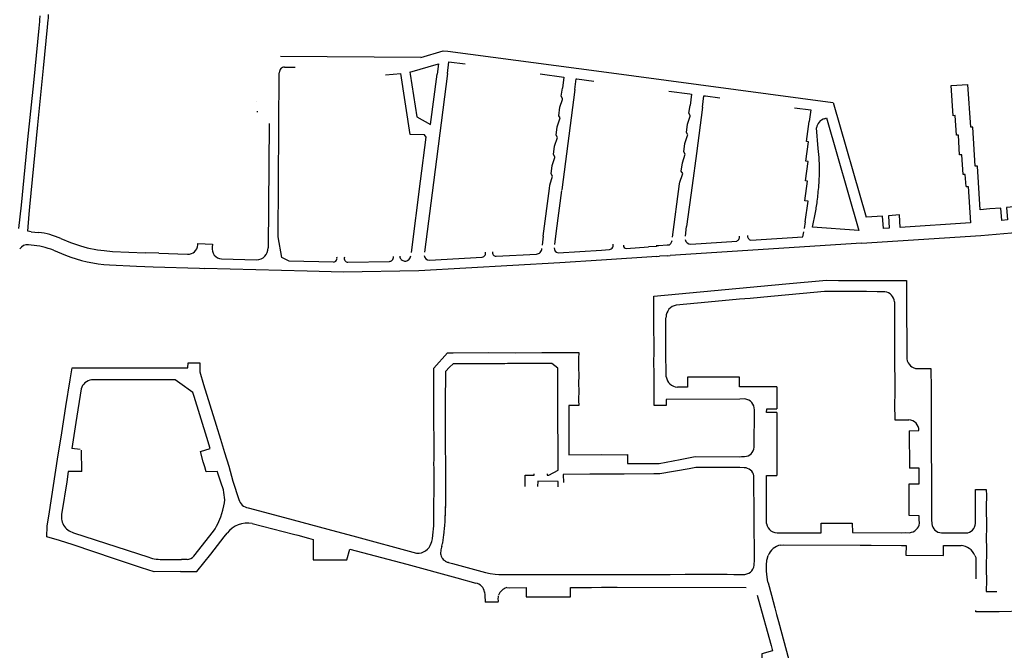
# Model space of a CAD drawing. Extents: x 148869 to 161638, y 453607 to 469810.
# Tile 1045 of 1056: x 159118.22 to 159122.89, y 459890.56 to 459893.55. Entities that reach past the tile are written whole.
import ezdxf

# ---------------------------------------------------------------- set-up
doc = ezdxf.new("R2010")
doc.units = 0
doc.layers.add('LKI_V01_KANTRIJWEG', color=252, linetype='CONTINUOUS')

msp = doc.modelspace()

# ---------------------------------------------------------------- linework, layer by layer
at = {"layer": 'LKI_V01_KANTRIJWEG'}
for p, q in [((159120.1264, 459893.3697), (159119.4599, 459893.3751)), ((159120.1264, 459893.3697), (159119.4599, 459893.3751)), ((159120.2523, 459893.294), (159120.2594, 459893.3493)), ((159120.2523, 459893.294), (159120.2594, 459893.3493)), ((159120.2594, 459893.3493), (159120.3368, 459893.3394)), ((159120.2594, 459893.3493), (159120.3368, 459893.3394)), ((159119.4793, 459893.3247), (159119.5295, 459893.3243)), ((159119.4793, 459893.3247), (159119.5295, 459893.3243)), ((159120.0745, 459893.2998), (159120.2093, 459893.3402)), ((159120.0745, 459893.2998), (159120.2093, 459893.3402)), ((159120.0745, 459893.2998), (159120.0753, 459893.2918)), ((159120.0745, 459893.2998), (159120.0753, 459893.2918)), ((159120.2093, 459893.3402), (159120.2028, 459893.2908)), ((159120.2093, 459893.3402), (159120.2028, 459893.2908)), ((159120.9831, 459893.303), (159122.0806, 459893.1564)), ((159120.9831, 459893.303), (159122.0806, 459893.1564)), ((159119.9584, 459893.2881), (159120.0307, 459893.2936)), ((159119.9584, 459893.2881), (159120.0307, 459893.2936)), ((159120.2523, 459893.294), (159120.1855, 459892.7773)), ((159120.2523, 459893.294), (159120.1855, 459892.7773)), ((159120.8658, 459893.269), (159120.9469, 459893.2584)), ((159120.8658, 459893.269), (159120.9469, 459893.2584)), ((159120.857, 459893.2189), (159120.7945, 459892.7431)), ((159120.857, 459893.2189), (159120.7945, 459892.7431)), ((159122.6415, 459893.2374), (159122.7212, 459893.2425)), ((159122.6415, 459893.2374), (159122.7212, 459893.2425)), ((159122.7344, 459893.0396), (159122.7212, 459893.2425)), ((159122.7344, 459893.0396), (159122.7212, 459893.2425)), ((159121.4755, 459893.1878), (159121.5442, 459893.1787)), ((159121.4755, 459893.1878), (159121.5442, 459893.1787)), ((159119.3486, 459893.1134), (159119.3535, 459893.1134)), ((159119.3486, 459893.1134), (159119.3535, 459893.1134)), ((159121.8991, 459893.1314), (159121.9751, 459893.1211)), ((159121.8991, 459893.1314), (159121.9751, 459893.1211)), ((159121.9751, 459893.1211), (159121.9674, 459893.0672)), ((159121.9751, 459893.1211), (159121.9674, 459893.0672)), ((159122.0812, 459893.1573), (159122.238, 459892.6126)), ((159122.0812, 459893.1573), (159122.238, 459892.6126)), ((159119.4073, 459893.057), (159119.4021, 459892.4667)), ((159119.4073, 459893.057), (159119.4021, 459892.4667)), ((159122.0112, 459892.9392), (159122.003, 459893.0367)), ((159122.0112, 459892.9392), (159122.003, 459893.0367)), ((159120.0814, 459892.4445), (159120.1253, 459892.7842)), ((159120.0814, 459892.4445), (159120.1253, 459892.7842)), ((159120.1855, 459892.7773), (159120.1434, 459892.4465)), ((159120.1855, 459892.7773), (159120.1434, 459892.4465)), ((159120.7068, 459892.5232), (159120.7362, 459892.7487)), ((159120.7068, 459892.5232), (159120.7362, 459892.7487)), ((159120.7693, 459892.5483), (159120.7942, 459892.7399)), ((159120.7693, 459892.5483), (159120.7942, 459892.7399)), ((159121.3201, 459892.5184), (159121.3533, 459892.7703)), ((159121.3201, 459892.5184), (159121.3533, 459892.7703)), ((159121.4127, 459892.7631), (159121.3867, 459892.5687)), ((159121.4127, 459892.7631), (159121.3867, 459892.5687)), ((159118.2691, 459892.6271), (159118.2714, 459892.6616)), ((159118.2691, 459892.6271), (159118.2714, 459892.6616)), ((159118.2615, 459892.5456), (159118.2691, 459892.6271)), ((159118.2615, 459892.5456), (159118.2691, 459892.6271)), ((159121.3807, 459892.5224), (159121.3867, 459892.5687)), ((159121.3807, 459892.5224), (159121.3867, 459892.5687)), ((159121.9495, 459892.5903), (159121.9447, 459892.5587)), ((159121.9495, 459892.5903), (159121.9447, 459892.5587)), ((159122.2037, 459892.55), (159121.9841, 459892.5659)), ((159122.2037, 459892.55), (159121.9841, 459892.5659)), ((159122.7327, 459892.5862), (159122.3999, 459892.5641)), ((159122.7327, 459892.5862), (159122.3999, 459892.5641)), ((159122.7818, 459892.5257), (159123.3259, 459892.5718)), ((159122.7818, 459892.5257), (159123.3259, 459892.5718)), ((159118.2777, 459892.5437), (159118.2615, 459892.5456)), ((159118.2777, 459892.5437), (159118.2615, 459892.5456)), ((159118.2777, 459892.5437), (159118.3131, 459892.5405)), ((159118.2777, 459892.5437), (159118.3131, 459892.5405)), ((159120.7068, 459892.5232), (159120.7017, 459892.4803)), ((159120.7068, 459892.5232), (159120.7017, 459892.4803)), ((159120.761, 459892.4836), (159120.7693, 459892.5483)), ((159120.761, 459892.4836), (159120.7693, 459892.5483)), ((159121.6909, 459892.5034), (159121.9385, 459892.5193)), ((159121.6909, 459892.5034), (159121.9385, 459892.5193)), ((159121.9385, 459892.5193), (159121.9423, 459892.543)), ((159121.9385, 459892.5193), (159121.9423, 459892.543)), ((159122.2156, 459892.4887), (159122.7818, 459892.5257)), ((159122.2156, 459892.4887), (159122.7818, 459892.5257)), ((159118.2785, 459892.4801), (159118.265, 459892.4811)), ((159118.2785, 459892.4801), (159118.265, 459892.4811)), ((159120.9831, 459892.4568), (159121.0202, 459892.4591)), ((159120.9831, 459892.4568), (159121.0202, 459892.4591)), ((159121.0999, 459892.4641), (159121.2054, 459892.4713)), ((159121.0999, 459892.4641), (159121.2054, 459892.4713)), ((159121.2431, 459892.4737), (159121.2054, 459892.4713)), ((159121.2431, 459892.4737), (159121.2054, 459892.4713)), ((159121.2946, 459892.48), (159121.2549, 459892.4774)), ((159121.2946, 459892.48), (159121.2549, 459892.4774)), ((159121.306, 459892.4805), (159121.2946, 459892.48)), ((159121.306, 459892.4805), (159121.2946, 459892.48)), ((159122.2156, 459892.4887), (159121.3092, 459892.4304)), ((159122.2156, 459892.4887), (159121.3092, 459892.4304)), ((159121.4065, 459892.4849), (159121.6244, 459892.4994)), ((159121.4065, 459892.4849), (159121.6244, 459892.4994)), ((159118.3835, 459892.4558), (159118.441, 459892.4327)), ((159118.3835, 459892.4558), (159118.441, 459892.4327)), ((159118.6245, 459892.4541), (159118.664, 459892.4496)), ((159118.6245, 459892.4541), (159118.664, 459892.4496)), ((159118.664, 459892.4496), (159118.8189, 459892.4436)), ((159118.664, 459892.4496), (159118.8189, 459892.4436)), ((159118.8838, 459892.4414), (159118.8189, 459892.4436)), ((159118.8838, 459892.4414), (159118.8189, 459892.4436)), ((159118.8838, 459892.4414), (159119.0197, 459892.4368)), ((159118.8838, 459892.4414), (159119.0197, 459892.4368)), ((159119.1804, 459892.4149), (159119.3474, 459892.4106)), ((159119.1804, 459892.4149), (159119.3474, 459892.4106)), ((159119.5017, 459892.4048), (159119.4669, 459892.4209)), ((159119.5017, 459892.4048), (159119.4669, 459892.4209)), ((159120.1668, 459892.4089), (159120.417, 459892.4229)), ((159120.1668, 459892.4089), (159120.417, 459892.4229)), ((159120.4829, 459892.4273), (159120.674, 459892.4376)), ((159120.4829, 459892.4273), (159120.674, 459892.4376)), ((159120.7774, 459892.4441), (159120.9831, 459892.4568)), ((159120.7774, 459892.4441), (159120.9831, 459892.4568)), ((159121.2458, 459892.4261), (159120.9831, 459892.4091)), ((159121.2458, 459892.4261), (159120.9831, 459892.4091)), ((159121.2458, 459892.4261), (159121.2577, 459892.4271)), ((159121.2458, 459892.4261), (159121.2577, 459892.4271)), ((159121.2976, 459892.4297), (159121.2577, 459892.4271)), ((159121.2976, 459892.4297), (159121.2577, 459892.4271)), ((159121.2976, 459892.4297), (159121.3092, 459892.4304)), ((159121.2976, 459892.4297), (159121.3092, 459892.4304)), ((159118.8573, 459892.3777), (159119.0759, 459892.3704)), ((159118.8573, 459892.3777), (159119.0759, 459892.3704)), ((159119.0759, 459892.3704), (159119.1005, 459892.3691)), ((159119.0759, 459892.3704), (159119.1005, 459892.3691)), ((159119.5863, 459892.3561), (159119.1005, 459892.3691)), ((159119.5863, 459892.3561), (159119.1005, 459892.3691)), ((159119.7119, 459892.3989), (159119.5017, 459892.4048)), ((159119.7119, 459892.3989), (159119.5017, 459892.4048)), ((159119.78, 459892.3995), (159119.9771, 459892.4032)), ((159119.78, 459892.3995), (159119.9771, 459892.4032)), ((159120.9831, 459892.4091), (159120.7858, 459892.3964)), ((159120.9831, 459892.4091), (159120.7858, 459892.3964)), ((159120.8743, 459891.9423), (159120.8747, 459891.9192)), ((159120.8743, 459891.9423), (159120.8747, 459891.9192)), ((159121.8151, 459891.8084), (159121.8153, 459891.7043)), ((159121.8151, 459891.8084), (159121.8153, 459891.7043)), ((159121.7071, 459891.5216), (159121.708, 459891.6988)), ((159121.7071, 459891.5216), (159121.708, 459891.6988)), ((159121.8148, 459891.6859), (159121.8153, 459891.3867)), ((159121.8148, 459891.6859), (159121.8153, 459891.3867)), ((159122.4424, 459891.5996), (159122.4886, 459891.6003)), ((159122.4424, 459891.5996), (159122.4886, 459891.6003)), ((159122.4424, 459891.5996), (159122.4432, 459891.4222)), ((159122.4424, 459891.5996), (159122.4432, 459891.4222)), ((159118.5106, 459891.51), (159118.4708, 459891.5153)), ((159118.5106, 459891.51), (159118.4708, 459891.5153)), ((159118.5177, 459891.4061), (159118.5172, 459891.5071)), ((159118.5177, 459891.4061), (159118.5172, 459891.5071)), ((159118.5177, 459891.4061), (159118.454, 459891.4067)), ((159118.5177, 459891.4061), (159118.454, 459891.4067)), ((159120.8015, 459891.3921), (159120.8023, 459891.354)), ((159120.8015, 459891.3921), (159120.8023, 459891.354)), ((159120.6212, 459891.3346), (159120.6206, 459891.3675)), ((159120.6212, 459891.3346), (159120.6206, 459891.3675)), ((159120.6804, 459891.3597), (159120.68, 459891.3344)), ((159120.6804, 459891.3597), (159120.68, 459891.3344)), ((159120.7777, 459891.3586), (159120.6804, 459891.3597)), ((159120.7777, 459891.3586), (159120.6804, 459891.3597)), ((159120.7778, 459891.334), (159120.7777, 459891.3586)), ((159120.7778, 459891.334), (159120.7777, 459891.3586)), ((159120.2424, 459891.2353), (159120.2422, 459891.2308)), ((159120.2424, 459891.2353), (159120.2422, 459891.2308)), ((159120.2424, 459891.2353), (159120.2425, 459891.2398)), ((159120.2424, 459891.2353), (159120.2425, 459891.2398)), ((159120.2392, 459891.1465), (159120.2409, 459891.1727)), ((159120.2392, 459891.1465), (159120.2409, 459891.1727)), ((159120.2409, 459891.1727), (159120.2416, 459891.1968)), ((159120.2409, 459891.1727), (159120.2416, 459891.1968)), ((159122.0252, 459891.1605), (159122.1722, 459891.1614)), ((159122.0252, 459891.1605), (159122.1722, 459891.1614)), ((159118.4782, 459891.1151), (159118.8354, 459890.9994)), ((159118.4782, 459891.1151), (159118.8354, 459890.9994)), ((159119.6151, 459891.0841), (159119.6153, 459890.9866)), ((159119.6151, 459891.0841), (159119.6153, 459890.9866)), ((159120.2291, 459891.0642), (159120.2299, 459891.0684)), ((159120.2291, 459891.0642), (159120.2299, 459891.0684)), ((159119.7759, 459890.9879), (159119.7899, 459891.0378)), ((159119.7759, 459890.9879), (159119.7899, 459891.0378)), ((159120.2228, 459891.0417), (159120.2227, 459891.0405)), ((159120.2228, 459891.0417), (159120.2227, 459891.0405)), ((159122.2099, 459891.0571), (159122.2628, 459891.0563)), ((159122.2099, 459891.0571), (159122.2628, 459891.0563)), ((159118.9074, 459890.9885), (159118.9908, 459890.9886)), ((159118.9074, 459890.9885), (159118.9908, 459890.9886)), ((159119.0172, 459890.9893), (159118.9908, 459890.9886)), ((159119.0172, 459890.9893), (159118.9908, 459890.9886)), ((159119.6153, 459890.9866), (159119.7759, 459890.9879)), ((159119.6153, 459890.9866), (159119.7759, 459890.9879)), ((159122.427, 459891.0088), (159122.6058, 459891.0081)), ((159122.427, 459891.0088), (159122.6058, 459891.0081)), ((159121.773, 459890.8783), (159121.7889, 459890.8195)), ((159121.773, 459890.8783), (159121.7889, 459890.8195)), ((159120.4285, 459890.8347), (159120.4292, 459890.8195)), ((159120.4285, 459890.8347), (159120.4292, 459890.8195)), ((159120.8366, 459890.8195), (159120.8362, 459890.8564)), ((159120.8366, 459890.8195), (159120.8362, 459890.8564)), ((159120.4292, 459890.8195), (159120.4309, 459890.7858)), ((159120.4292, 459890.8195), (159120.4309, 459890.7858)), ((159120.4308, 459890.7876), (159120.4321, 459890.7876)), ((159120.4308, 459890.7876), (159120.4321, 459890.7876)), ((159120.4321, 459890.7876), (159120.4935, 459890.7887)), ((159120.4321, 459890.7876), (159120.4935, 459890.7887)), ((159120.6262, 459890.8195), (159120.6261, 459890.8111)), ((159120.6262, 459890.8195), (159120.6261, 459890.8111)), ((159120.6261, 459890.8111), (159120.8367, 459890.8114)), ((159120.6261, 459890.8111), (159120.8367, 459890.8114)), ((159120.8367, 459890.8114), (159120.8366, 459890.8195)), ((159120.8367, 459890.8114), (159120.8366, 459890.8195))]:
    msp.add_line(p, q, dxfattribs=at)
for points in [[(159118.2201, 459892.5597), (159118.2314, 459892.6698), (159118.2623, 459892.9807), (159118.2899, 459893.2502), (159118.3153, 459893.5095), (159118.3184, 459893.5413)], [(159118.2201, 459892.5597), (159118.2314, 459892.6698), (159118.2623, 459892.9807), (159118.2899, 459893.2502), (159118.3153, 459893.5095), (159118.3184, 459893.5413)], [(159118.2714, 459892.6616), (159118.3096, 459893.0502), (159118.3363, 459893.3191), (159118.3557, 459893.5146), (159118.3591, 459893.5484)], [(159118.2714, 459892.6616), (159118.3096, 459893.0502), (159118.3363, 459893.3191), (159118.3557, 459893.5146), (159118.3591, 459893.5484)], [(159120.1264, 459893.3697), (159120.2317, 459893.4022), (159120.2534, 459893.4004), (159120.9831, 459893.303)], [(159120.1264, 459893.3697), (159120.2317, 459893.4022), (159120.2534, 459893.4004), (159120.9831, 459893.303)], [(159119.4669, 459892.4209), (159119.4487, 459892.5201), (159119.4546, 459893.2981)], [(159119.4669, 459892.4209), (159119.4487, 459892.5201), (159119.4546, 459893.2981)], [(159120.1253, 459892.7842), (159120.1521, 459892.9923), (159120.1429, 459893.0037), (159120.0751, 459893.0045), (159120.0307, 459893.2936)], [(159120.1253, 459892.7842), (159120.1521, 459892.9923), (159120.1429, 459893.0037), (159120.0751, 459893.0045), (159120.0307, 459893.2936)], [(159120.0753, 459893.2918), (159120.1066, 459893.0893), (159120.1716, 459893.0522), (159120.2028, 459893.2908)], [(159120.0753, 459893.2918), (159120.1066, 459893.0893), (159120.1716, 459893.0522), (159120.2028, 459893.2908)], [(159120.6914, 459893.292), (159120.8041, 459893.2761), (159120.7973, 459893.2241)], [(159120.6914, 459893.292), (159120.8041, 459893.2761), (159120.7973, 459893.2241)], [(159120.857, 459893.2189), (159120.8631, 459893.2694), (159120.8658, 459893.269)], [(159120.857, 459893.2189), (159120.8631, 459893.2694), (159120.8658, 459893.269)], [(159120.7362, 459892.7487), (159120.7382, 459892.7644), (159120.7501, 459892.8068), (159120.7436, 459892.818), (159120.7488, 459892.8578), (159120.7615, 459892.8953), (159120.7621, 459892.899), (159120.7559, 459892.9099), (159120.7608, 459892.9496), (159120.7743, 459892.991), (159120.7678, 459893.002), (159120.7731, 459893.042), (159120.7857, 459893.0795), (159120.7866, 459893.0833), (159120.7799, 459893.0942), (159120.7853, 459893.1341), (159120.7979, 459893.1716), (159120.7986, 459893.1755), (159120.792, 459893.1866), (159120.7973, 459893.2241)], [(159120.7362, 459892.7487), (159120.7382, 459892.7644), (159120.7501, 459892.8068), (159120.7436, 459892.818), (159120.7488, 459892.8578), (159120.7615, 459892.8953), (159120.7621, 459892.899), (159120.7559, 459892.9099), (159120.7608, 459892.9496), (159120.7743, 459892.991), (159120.7678, 459893.002), (159120.7731, 459893.042), (159120.7857, 459893.0795), (159120.7866, 459893.0833), (159120.7799, 459893.0942), (159120.7853, 459893.1341), (159120.7979, 459893.1716), (159120.7986, 459893.1755), (159120.792, 459893.1866), (159120.7973, 459893.2241)], [(159121.3022, 459893.2111), (159121.4026, 459893.1977), (159121.4101, 459893.1963), (159121.4029, 459893.1423)], [(159121.3022, 459893.2111), (159121.4026, 459893.1977), (159121.4101, 459893.1963), (159121.4029, 459893.1423)], [(159122.7126, 459892.7575), (159122.7086, 459892.8158), (159122.6981, 459892.8151), (159122.6922, 459892.9089), (159122.6816, 459892.9082), (159122.6757, 459893.002), (159122.6664, 459893.0014), (159122.6605, 459893.0943), (159122.6507, 459893.0936), (159122.6415, 459893.2374)], [(159122.7126, 459892.7575), (159122.7086, 459892.8158), (159122.6981, 459892.8151), (159122.6922, 459892.9089), (159122.6816, 459892.9082), (159122.6757, 459893.002), (159122.6664, 459893.0014), (159122.6605, 459893.0943), (159122.6507, 459893.0936), (159122.6415, 459893.2374)], [(159121.4622, 459893.1344), (159121.4691, 459893.1887), (159121.4755, 459893.1878)], [(159121.4622, 459893.1344), (159121.4691, 459893.1887), (159121.4755, 459893.1878)], [(159121.3533, 459892.7703), (159121.3541, 459892.7782), (159121.3671, 459892.8158), (159121.368, 459892.8195), (159121.361, 459892.8302), (159121.3665, 459892.8702), (159121.38, 459892.9113), (159121.3734, 459892.9222), (159121.3788, 459892.9622), (159121.3914, 459892.9996), (159121.3921, 459893.0033), (159121.3855, 459893.0143), (159121.3909, 459893.0544), (159121.4038, 459893.0913), (159121.4043, 459893.0953), (159121.3975, 459893.1056), (159121.4029, 459893.1423)], [(159121.3533, 459892.7703), (159121.3541, 459892.7782), (159121.3671, 459892.8158), (159121.368, 459892.8195), (159121.361, 459892.8302), (159121.3665, 459892.8702), (159121.38, 459892.9113), (159121.3734, 459892.9222), (159121.3788, 459892.9622), (159121.3914, 459892.9996), (159121.3921, 459893.0033), (159121.3855, 459893.0143), (159121.3909, 459893.0544), (159121.4038, 459893.0913), (159121.4043, 459893.0953), (159121.3975, 459893.1056), (159121.4029, 459893.1423)], [(159121.4622, 459893.1344), (159121.4332, 459892.9143), (159121.4127, 459892.7631)], [(159121.4622, 459893.1344), (159121.4332, 459892.9143), (159121.4127, 459892.7631)], [(159121.9495, 459892.5903), (159121.9626, 459892.6884), (159121.9478, 459892.6905), (159121.9601, 459892.7836), (159121.95, 459892.7852), (159121.9628, 459892.8769), (159121.9527, 459892.8783), (159121.9647, 459892.97), (159121.9549, 459892.9716), (159121.9674, 459893.0672)], [(159121.9495, 459892.5903), (159121.9626, 459892.6884), (159121.9478, 459892.6905), (159121.9601, 459892.7836), (159121.95, 459892.7852), (159121.9628, 459892.8769), (159121.9527, 459892.8783), (159121.9647, 459892.97), (159121.9549, 459892.9716), (159121.9674, 459893.0672)], [(159122.0409, 459893.0797), (159122.0504, 459893.0832), (159122.2037, 459892.55)], [(159122.0409, 459893.0797), (159122.0504, 459893.0832), (159122.2037, 459892.55)], [(159122.7792, 459892.6479), (159122.7656, 459892.8552), (159122.7557, 459892.8546), (159122.7437, 459893.0402), (159122.7344, 459893.0396)], [(159122.7792, 459892.6479), (159122.7656, 459892.8552), (159122.7557, 459892.8546), (159122.7437, 459893.0402), (159122.7344, 459893.0396)], [(159122.7126, 459892.7575), (159122.7217, 459892.7578), (159122.7327, 459892.5862)], [(159122.7126, 459892.7575), (159122.7217, 459892.7578), (159122.7327, 459892.5862)], [(159123.0098, 459892.6093), (159123.0053, 459892.6669), (159122.9799, 459892.6656), (159122.9852, 459892.6062), (159122.9606, 459892.6041), (159122.9556, 459892.6628), (159122.9047, 459892.6586), (159122.909, 459892.5999), (159122.8818, 459892.5974), (159122.8766, 459892.6561), (159122.8254, 459892.6526), (159122.7792, 459892.6479)], [(159123.0098, 459892.6093), (159123.0053, 459892.6669), (159122.9799, 459892.6656), (159122.9852, 459892.6062), (159122.9606, 459892.6041), (159122.9556, 459892.6628), (159122.9047, 459892.6586), (159122.909, 459892.5999), (159122.8818, 459892.5974), (159122.8766, 459892.6561), (159122.8254, 459892.6526), (159122.7792, 459892.6479)], [(159122.3999, 459892.5641), (159122.3961, 459892.6232), (159122.3444, 459892.6198), (159122.3481, 459892.5608), (159122.32, 459892.5591), (159122.3164, 459892.6181), (159122.2651, 459892.6148), (159122.238, 459892.6126)], [(159122.3999, 459892.5641), (159122.3961, 459892.6232), (159122.3444, 459892.6198), (159122.3481, 459892.5608), (159122.32, 459892.5591), (159122.3164, 459892.6181), (159122.2651, 459892.6148), (159122.238, 459892.6126)], [(159118.4182, 459892.5118), (159118.4647, 459892.4928), (159118.4971, 459892.4811)], [(159118.4182, 459892.5118), (159118.4647, 459892.4928), (159118.4971, 459892.4811)], [(159119.068, 459892.4809), (159119.0686, 459892.4875), (159119.1375, 459892.4847), (159119.137, 459892.4705)], [(159119.068, 459892.4809), (159119.0686, 459892.4875), (159119.1375, 459892.4847), (159119.137, 459892.4705)], [(159121.2549, 459892.4774), (159121.2429, 459892.4766), (159121.2431, 459892.4737)], [(159121.2549, 459892.4774), (159121.2429, 459892.4766), (159121.2431, 459892.4737)], [(159118.6495, 459892.3864), (159118.7779, 459892.3801), (159118.8573, 459892.3777)], [(159118.6495, 459892.3864), (159118.7779, 459892.3801), (159118.8573, 459892.3777)], [(159120.7858, 459892.3964), (159120.1161, 459892.3583), (159119.7571, 459892.3519), (159119.5863, 459892.3561)], [(159120.7858, 459892.3964), (159120.1161, 459892.3583), (159119.7571, 459892.3519), (159119.5863, 459892.3561)], [(159121.6631, 459891.7503), (159121.6387, 459891.7501), (159121.2903, 459891.7486), (159121.2902, 459891.72), (159121.2334, 459891.7198), (159121.2323, 459891.8233), (159121.2329, 459891.8728), (159121.2319, 459891.9228), (159121.2323, 459891.9734), (159121.2313, 459892.123), (159121.2318, 459892.1718), (159121.2305, 459892.2249), (159121.2311, 459892.2387), (159121.8581, 459892.2959), (159122.0503, 459892.314), (159122.1072, 459892.3129), (159122.3379, 459892.3128), (159122.4293, 459892.3122), (159122.4298, 459892.2609), (159122.4296, 459892.1976), (159122.4314, 459891.9808), (159122.4311, 459891.9496)], [(159121.6631, 459891.7503), (159121.6387, 459891.7501), (159121.2903, 459891.7486), (159121.2902, 459891.72), (159121.2334, 459891.7198), (159121.2323, 459891.8233), (159121.2329, 459891.8728), (159121.2319, 459891.9228), (159121.2323, 459891.9734), (159121.2313, 459892.123), (159121.2318, 459892.1718), (159121.2305, 459892.2249), (159121.2311, 459892.2387), (159121.8581, 459892.2959), (159122.0503, 459892.314), (159122.1072, 459892.3129), (159122.3379, 459892.3128), (159122.4293, 459892.3122), (159122.4298, 459892.2609), (159122.4296, 459892.1976), (159122.4314, 459891.9808), (159122.4311, 459891.9496)], [(159122.3272, 459892.2592), (159122.2909, 459892.2592), (159122.2406, 459892.2601), (159122.1907, 459892.2598), (159122.1398, 459892.2605), (159122.0913, 459892.2603), (159122.0523, 459892.2609), (159122.0413, 459892.2595), (159121.939, 459892.25), (159121.7865, 459892.236), (159121.7369, 459892.2322), (159121.6877, 459892.2269), (159121.6375, 459892.2234), (159121.4884, 459892.2094), (159121.3376, 459892.1956)], [(159122.3272, 459892.2592), (159122.2909, 459892.2592), (159122.2406, 459892.2601), (159122.1907, 459892.2598), (159122.1398, 459892.2605), (159122.0913, 459892.2603), (159122.0523, 459892.2609), (159122.0413, 459892.2595), (159121.939, 459892.25), (159121.7865, 459892.236), (159121.7369, 459892.2322), (159121.6877, 459892.2269), (159121.6375, 459892.2234), (159121.4884, 459892.2094), (159121.3376, 459892.1956)], [(159122.3731, 459892.2115), (159122.3727, 459891.98), (159122.3732, 459891.9515), (159122.3736, 459891.8021), (159122.3737, 459891.7765), (159122.3732, 459891.7256), (159122.3744, 459891.6509), (159122.4246, 459891.6511), (159122.4404, 459891.6513)], [(159122.3731, 459892.2115), (159122.3727, 459891.98), (159122.3732, 459891.9515), (159122.3736, 459891.8021), (159122.3737, 459891.7765), (159122.3732, 459891.7256), (159122.3744, 459891.6509), (159122.4246, 459891.6511), (159122.4404, 459891.6513)], [(159121.2899, 459891.8556), (159121.2884, 459891.9811), (159121.2887, 459892.1324), (159121.2891, 459892.1384)], [(159121.2899, 459891.8556), (159121.2884, 459891.9811), (159121.2887, 459892.1324), (159121.2891, 459892.1384)], [(159120.1753, 459891.0662), (159120.1777, 459891.0741), (159120.1807, 459891.0872), (159120.1836, 459891.1044), (159120.188, 459891.1481), (159120.1888, 459891.4169), (159120.1882, 459891.4452), (159120.1888, 459891.4615), (159120.1882, 459891.7337), (159120.1873, 459891.8396), (159120.1876, 459891.8972), (159120.2528, 459891.9686), (159120.2595, 459891.9688), (159120.2787, 459891.9686), (159120.4491, 459891.97), (159120.5739, 459891.9688), (159120.7007, 459891.9703), (159120.827, 459891.9701), (159120.8748, 459891.9705), (159120.8743, 459891.9423)], [(159120.1753, 459891.0662), (159120.1777, 459891.0741), (159120.1807, 459891.0872), (159120.1836, 459891.1044), (159120.188, 459891.1481), (159120.1888, 459891.4169), (159120.1882, 459891.4452), (159120.1888, 459891.4615), (159120.1882, 459891.7337), (159120.1873, 459891.8396), (159120.1876, 459891.8972), (159120.2528, 459891.9686), (159120.2595, 459891.9688), (159120.2787, 459891.9686), (159120.4491, 459891.97), (159120.5739, 459891.9688), (159120.7007, 459891.9703), (159120.827, 459891.9701), (159120.8748, 459891.9705), (159120.8743, 459891.9423)], [(159118.9863, 459890.9312), (159118.8615, 459890.9311), (159118.802, 459890.95), (159118.6726, 459890.9922), (159118.4773, 459891.0578), (159118.4124, 459891.0792), (159118.3529, 459891.0971), (159118.3534, 459891.1469), (159118.3643, 459891.2152), (159118.3841, 459891.3393), (159118.403, 459891.4649), (159118.4233, 459891.59), (159118.4422, 459891.7146), (159118.4625, 459891.8413), (159118.472, 459891.8981), (159118.4974, 459891.8976), (159118.6278, 459891.8977), (159118.6912, 459891.8988), (159118.8231, 459891.8979), (159118.9554, 459891.8986), (159118.9963, 459891.8976)], [(159118.9863, 459890.9312), (159118.8615, 459890.9311), (159118.802, 459890.95), (159118.6726, 459890.9922), (159118.4773, 459891.0578), (159118.4124, 459891.0792), (159118.3529, 459891.0971), (159118.3534, 459891.1469), (159118.3643, 459891.2152), (159118.3841, 459891.3393), (159118.403, 459891.4649), (159118.4233, 459891.59), (159118.4422, 459891.7146), (159118.4625, 459891.8413), (159118.472, 459891.8981), (159118.4974, 459891.8976), (159118.6278, 459891.8977), (159118.6912, 459891.8988), (159118.8231, 459891.8979), (159118.9554, 459891.8986), (159118.9963, 459891.8976)], [(159118.9963, 459891.8976), (159119.0216, 459891.8981), (159119.0226, 459891.9211), (159119.0779, 459891.9211), (159119.078, 459891.8869), (159119.0777, 459891.8797), (159119.0951, 459891.8192), (159119.1555, 459891.6266), (159119.1757, 459891.5604), (159119.1945, 459891.4962), (159119.2149, 459891.431), (159119.2347, 459891.361), (159119.2628, 459891.2732)], [(159118.9963, 459891.8976), (159119.0216, 459891.8981), (159119.0226, 459891.9211), (159119.0779, 459891.9211), (159119.078, 459891.8869), (159119.0777, 459891.8797), (159119.0951, 459891.8192), (159119.1555, 459891.6266), (159119.1757, 459891.5604), (159119.1945, 459891.4962), (159119.2149, 459891.431), (159119.2347, 459891.361), (159119.2628, 459891.2732)], [(159120.7254, 459891.3952), (159120.7257, 459891.3892), (159120.7337, 459891.3885), (159120.7768, 459891.4134), (159120.7767, 459891.5214), (159120.7756, 459891.646), (159120.7759, 459891.7112), (159120.7753, 459891.7704), (159120.7762, 459891.8961), (159120.7482, 459891.9189), (159120.5378, 459891.9183), (159120.5243, 459891.9177), (159120.5031, 459891.9178), (159120.2787, 459891.9166), (159120.2618, 459891.9018), (159120.2437, 459891.8805), (159120.2421, 459891.7278), (159120.2425, 459891.2398)], [(159120.7254, 459891.3952), (159120.7257, 459891.3892), (159120.7337, 459891.3885), (159120.7768, 459891.4134), (159120.7767, 459891.5214), (159120.7756, 459891.646), (159120.7759, 459891.7112), (159120.7753, 459891.7704), (159120.7762, 459891.8961), (159120.7482, 459891.9189), (159120.5378, 459891.9183), (159120.5243, 459891.9177), (159120.5031, 459891.9178), (159120.2787, 459891.9166), (159120.2618, 459891.9018), (159120.2437, 459891.8805), (159120.2421, 459891.7278), (159120.2425, 459891.2398)], [(159120.8747, 459891.9192), (159120.8745, 459891.8934), (159120.8749, 459891.8681), (159120.8745, 459891.8183), (159120.8749, 459891.7938), (159120.8747, 459891.7428), (159120.8752, 459891.7198), (159120.8284, 459891.7191), (159120.828, 459891.6974), (159120.8285, 459891.4856), (159120.9831, 459891.4863)], [(159120.8747, 459891.9192), (159120.8745, 459891.8934), (159120.8749, 459891.8681), (159120.8745, 459891.8183), (159120.8749, 459891.7938), (159120.8747, 459891.7428), (159120.8752, 459891.7198), (159120.8284, 459891.7191), (159120.828, 459891.6974), (159120.8285, 459891.4856), (159120.9831, 459891.4863)], [(159121.3915, 459891.8541), (159121.391, 459891.8064), (159121.3428, 459891.8066)], [(159121.3915, 459891.8541), (159121.391, 459891.8064), (159121.3428, 459891.8066)], [(159121.8151, 459891.8084), (159121.7722, 459891.8076), (159121.7668, 459891.8079), (159121.6575, 459891.8084), (159121.6382, 459891.8073), (159121.6378, 459891.8542), (159121.3915, 459891.8541)], [(159121.8151, 459891.8084), (159121.7722, 459891.8076), (159121.7668, 459891.8079), (159121.6575, 459891.8084), (159121.6382, 459891.8073), (159121.6378, 459891.8542), (159121.3915, 459891.8541)], [(159122.4731, 459891.8955), (159122.5456, 459891.8955), (159122.5462, 459891.7974), (159122.5462, 459891.5978), (159122.547, 459891.5462), (159122.5471, 459891.4956), (159122.5481, 459891.3958), (159122.5477, 459891.3432), (159122.5479, 459891.3226), (159122.5483, 459891.178), (159122.5498, 459891.1583)], [(159122.4731, 459891.8955), (159122.5456, 459891.8955), (159122.5462, 459891.7974), (159122.5462, 459891.5978), (159122.547, 459891.5462), (159122.5471, 459891.4956), (159122.5481, 459891.3958), (159122.5477, 459891.3432), (159122.5479, 459891.3226), (159122.5483, 459891.178), (159122.5498, 459891.1583)], [(159118.9824, 459891.8258), (159118.9614, 459891.8418), (159118.9085, 459891.8417), (159118.8576, 459891.8417), (159118.5644, 459891.8409)], [(159118.9824, 459891.8258), (159118.9614, 459891.8418), (159118.9085, 459891.8417), (159118.8576, 459891.8417), (159118.5644, 459891.8409)], [(159119.1271, 459891.5147), (159119.1113, 459891.5672), (159119.0505, 459891.7626), (159119.0451, 459891.7816), (159118.9824, 459891.8258)], [(159119.1271, 459891.5147), (159119.1113, 459891.5672), (159119.0505, 459891.7626), (159119.0451, 459891.7816), (159118.9824, 459891.8258)], [(159118.5145, 459891.7984), (159118.4892, 459891.6382), (159118.4708, 459891.5153)], [(159118.5145, 459891.7984), (159118.4892, 459891.6382), (159118.4708, 459891.5153)], [(159121.8148, 459891.6859), (159121.7658, 459891.6858), (159121.7667, 459891.7033), (159121.8153, 459891.7043)], [(159121.8148, 459891.6859), (159121.7658, 459891.6858), (159121.7667, 459891.7033), (159121.8153, 459891.7043)], [(159119.1614, 459891.4063), (159119.1078, 459891.4054), (159119.1015, 459891.4287), (159119.0942, 459891.4527), (159119.0807, 459891.5004), (159119.1271, 459891.5147)], [(159119.1614, 459891.4063), (159119.1078, 459891.4054), (159119.1015, 459891.4287), (159119.0942, 459891.4527), (159119.0807, 459891.5004), (159119.1271, 459891.5147)], [(159120.9831, 459891.4863), (159121.1023, 459891.486), (159121.1062, 459891.4872), (159121.1067, 459891.4445), (159121.2343, 459891.4442)], [(159120.9831, 459891.4863), (159121.1023, 459891.486), (159121.1062, 459891.4872), (159121.1067, 459891.4445), (159121.2343, 459891.4442)], [(159121.2343, 459891.4442), (159121.2558, 459891.444), (159121.3569, 459891.4639), (159121.404, 459891.4724), (159121.4278, 459891.4775), (159121.6392, 459891.4764), (159121.6464, 459891.4771), (159121.6614, 459891.4775)], [(159121.2343, 459891.4442), (159121.2558, 459891.444), (159121.3569, 459891.4639), (159121.404, 459891.4724), (159121.4278, 459891.4775), (159121.6392, 459891.4764), (159121.6464, 459891.4771), (159121.6614, 459891.4775)], [(159118.454, 459891.4067), (159118.447, 459891.3568), (159118.4237, 459891.2113)], [(159118.454, 459891.4067), (159118.447, 459891.3568), (159118.4237, 459891.2113)], [(159119.0493, 459891.0046), (159119.1432, 459891.1229), (159119.1506, 459891.1345), (159119.1577, 459891.1471), (159119.1627, 459891.1573), (159119.1769, 459891.1919), (159119.1877, 459891.2231), (159119.1922, 459891.2428), (159119.1948, 459891.2581), (159119.1959, 459891.2717), (159119.1924, 459891.3074), (159119.1897, 459891.3198), (159119.1782, 459891.3563), (159119.1635, 459891.3976), (159119.1614, 459891.4063)], [(159119.0493, 459891.0046), (159119.1432, 459891.1229), (159119.1506, 459891.1345), (159119.1577, 459891.1471), (159119.1627, 459891.1573), (159119.1769, 459891.1919), (159119.1877, 459891.2231), (159119.1922, 459891.2428), (159119.1948, 459891.2581), (159119.1959, 459891.2717), (159119.1924, 459891.3074), (159119.1897, 459891.3198), (159119.1782, 459891.3563), (159119.1635, 459891.3976), (159119.1614, 459891.4063)], [(159120.6206, 459891.3675), (159120.6208, 459891.3884), (159120.6641, 459891.3882), (159120.6642, 459891.3954)], [(159120.6206, 459891.3675), (159120.6208, 459891.3884), (159120.6641, 459891.3882), (159120.6642, 459891.3954)], [(159120.9831, 459891.3939), (159120.9278, 459891.3937), (159120.8015, 459891.3921)], [(159120.9831, 459891.3939), (159120.9278, 459891.3937), (159120.8015, 459891.3921)], [(159121.6604, 459891.4244), (159121.6394, 459891.4251), (159121.4804, 459891.4248), (159121.4302, 459891.4255), (159121.3991, 459891.419), (159121.2604, 459891.3948), (159121.2313, 459891.3952), (159121.0912, 459891.3938), (159121.0707, 459891.3941), (159120.9831, 459891.3939)], [(159121.6604, 459891.4244), (159121.6394, 459891.4251), (159121.4804, 459891.4248), (159121.4302, 459891.4255), (159121.3991, 459891.419), (159121.2604, 459891.3948), (159121.2313, 459891.3952), (159121.0912, 459891.3938), (159121.0707, 459891.3941), (159120.9831, 459891.3939)], [(159121.7076, 459890.9615), (159121.708, 459890.9875), (159121.7061, 459891.3858)], [(159121.7076, 459890.9615), (159121.708, 459890.9875), (159121.7061, 459891.3858)], [(159121.7661, 459891.1589), (159121.7663, 459891.1825), (159121.7656, 459891.3692), (159121.7655, 459891.3872), (159121.8153, 459891.3867)], [(159121.7661, 459891.1589), (159121.7663, 459891.1825), (159121.7656, 459891.3692), (159121.7655, 459891.3872), (159121.8153, 459891.3867)], [(159122.4427, 459891.3471), (159122.4895, 459891.3475), (159122.4896, 459891.4214), (159122.4432, 459891.4222)], [(159122.4427, 459891.3471), (159122.4895, 459891.3475), (159122.4896, 459891.4214), (159122.4432, 459891.4222)], [(159122.491, 459891.1611), (159122.4896, 459891.179), (159122.4905, 459891.1964), (159122.4427, 459891.1972), (159122.4427, 459891.3471)], [(159122.491, 459891.1611), (159122.4896, 459891.179), (159122.4905, 459891.1964), (159122.4427, 459891.1972), (159122.4427, 459891.3471)], [(159122.7563, 459891.16), (159122.757, 459891.1817), (159122.7567, 459891.3216), (159122.8081, 459891.3216), (159122.8085, 459891.2928), (159122.808, 459891.2395), (159122.8084, 459891.1402), (159122.8081, 459891.0901), (159122.8085, 459891.0403), (159122.8078, 459890.9395), (159122.8088, 459890.8901), (159122.808, 459890.837), (159122.8584, 459890.8374)], [(159122.7563, 459891.16), (159122.757, 459891.1817), (159122.7567, 459891.3216), (159122.8081, 459891.3216), (159122.8085, 459891.2928), (159122.808, 459891.2395), (159122.8084, 459891.1402), (159122.8081, 459891.0901), (159122.8085, 459891.0403), (159122.8078, 459890.9395), (159122.8088, 459890.8901), (159122.808, 459890.837), (159122.8584, 459890.8374)], [(159119.3077, 459891.2342), (159119.4796, 459891.1878), (159119.7264, 459891.122), (159119.803, 459891.1007), (159120.106, 459891.0186)], [(159119.3077, 459891.2342), (159119.4796, 459891.1878), (159119.7264, 459891.122), (159119.803, 459891.1007), (159120.106, 459891.0186)], [(159119.3267, 459891.1601), (159119.5228, 459891.1089), (159119.5424, 459891.1037), (159119.5927, 459891.0903), (159119.6151, 459891.0841)], [(159119.3267, 459891.1601), (159119.5228, 459891.1089), (159119.5424, 459891.1037), (159119.5927, 459891.0903), (159119.6151, 459891.0841)], [(159121.8257, 459891.1154), (159121.8338, 459891.1156), (159122.0243, 459891.116), (159122.0252, 459891.1605)], [(159121.8257, 459891.1154), (159121.8338, 459891.1156), (159122.0243, 459891.116), (159122.0252, 459891.1605)], [(159122.1722, 459891.1614), (159122.1729, 459891.1163), (159122.4041, 459891.1158), (159122.4258, 459891.1167), (159122.4446, 459891.1161)], [(159122.1722, 459891.1614), (159122.1729, 459891.1163), (159122.4041, 459891.1158), (159122.4258, 459891.1167), (159122.4446, 459891.1161)], [(159118.9863, 459890.9312), (159119.0639, 459890.9316), (159119.13, 459891.0147), (159119.1936, 459891.0959), (159119.2069, 459891.1137)], [(159118.9863, 459890.9312), (159119.0639, 459890.9316), (159119.13, 459891.0147), (159119.1936, 459891.0959), (159119.2069, 459891.1137)], [(159122.5958, 459891.1155), (159122.6127, 459891.1156), (159122.6693, 459891.1148), (159122.7118, 459891.115)], [(159122.5958, 459891.1155), (159122.6127, 459891.1156), (159122.6693, 459891.1148), (159122.7118, 459891.115)], [(159119.7899, 459891.0378), (159120.0598, 459890.9661), (159120.2975, 459890.902), (159120.3869, 459890.8771)], [(159119.7899, 459891.0378), (159120.0598, 459890.9661), (159120.2975, 459890.902), (159120.3869, 459890.8771)], [(159121.8329, 459891.0571), (159121.8465, 459891.0578), (159122.2099, 459891.0571)], [(159121.8329, 459891.0571), (159121.8465, 459891.0578), (159122.2099, 459891.0571)], [(159122.2628, 459891.0563), (159122.4057, 459891.0559), (159122.4273, 459891.0557), (159122.427, 459891.0088)], [(159122.2628, 459891.0563), (159122.4057, 459891.0559), (159122.4273, 459891.0557), (159122.427, 459891.0088)], [(159122.6058, 459891.0081), (159122.6052, 459891.0558), (159122.6136, 459891.0559), (159122.6694, 459891.0554), (159122.6884, 459891.0557)], [(159122.6058, 459891.0081), (159122.6052, 459891.0558), (159122.6136, 459891.0559), (159122.6694, 459891.0554), (159122.6884, 459891.0557)], [(159120.2574, 459890.9753), (159120.2769, 459890.9702), (159120.4336, 459890.9274), (159120.4553, 459890.9232), (159120.4784, 459890.9197), (159120.4962, 459890.9179), (159120.5215, 459890.9182), (159120.7148, 459890.9176), (159120.9831, 459890.9183)], [(159120.2574, 459890.9753), (159120.2769, 459890.9702), (159120.4336, 459890.9274), (159120.4553, 459890.9232), (159120.4784, 459890.9197), (159120.4962, 459890.9179), (159120.5215, 459890.9182), (159120.7148, 459890.9176), (159120.9831, 459890.9183)], [(159121.773, 459890.8783), (159121.7703, 459890.8923), (159121.7672, 459890.9197), (159121.7664, 459890.9333), (159121.7663, 459890.9625), (159121.7673, 459890.985), (159121.7684, 459890.9912), (159121.773, 459891.0085)], [(159121.773, 459890.8783), (159121.7703, 459890.8923), (159121.7672, 459890.9197), (159121.7664, 459890.9333), (159121.7663, 459890.9625), (159121.7673, 459890.985), (159121.7684, 459890.9912), (159121.773, 459891.0085)], [(159122.7539, 459891.0082), (159122.7577, 459890.9977), (159122.7581, 459890.8967)], [(159122.7539, 459891.0082), (159122.7577, 459890.9977), (159122.7581, 459890.8967)], [(159120.9831, 459890.9183), (159121.3089, 459890.9181), (159121.3806, 459890.9186), (159121.4578, 459890.9193), (159121.4892, 459890.9192), (159121.5789, 459890.9189), (159121.6102, 459890.9184), (159121.6209, 459890.9179), (159121.6394, 459890.9184), (159121.6537, 459890.9178)], [(159120.9831, 459890.9183), (159121.3089, 459890.9181), (159121.3806, 459890.9186), (159121.4578, 459890.9193), (159121.4892, 459890.9192), (159121.5789, 459890.9189), (159121.6102, 459890.9184), (159121.6209, 459890.9179), (159121.6394, 459890.9184), (159121.6537, 459890.9178)], [(159120.5333, 459890.8557), (159120.5447, 459890.8552), (159120.6264, 459890.8556), (159120.6262, 459890.8195)], [(159120.5333, 459890.8557), (159120.5447, 459890.8552), (159120.6264, 459890.8556), (159120.6262, 459890.8195)], [(159120.8362, 459890.8564), (159120.936, 459890.8568), (159120.9831, 459890.8571)], [(159120.8362, 459890.8564), (159120.936, 459890.8568), (159120.9831, 459890.8571)], [(159120.9831, 459890.8571), (159121.0014, 459890.8571), (159121.0575, 459890.857), (159121.6685, 459890.8561)], [(159120.9831, 459890.8571), (159121.0014, 459890.8571), (159121.0575, 459890.857), (159121.6685, 459890.8561)], [(159120.4934, 459890.8039), (159120.4941, 459890.8103), (159120.4945, 459890.8115), (159120.4947, 459890.8169)], [(159120.4934, 459890.8039), (159120.4941, 459890.8103), (159120.4945, 459890.8115), (159120.4947, 459890.8169)], [(159120.4935, 459890.7887), (159120.4937, 459890.7907), (159120.4934, 459890.8039)], [(159120.4935, 459890.7887), (159120.4937, 459890.7907), (159120.4934, 459890.8039)], [(159121.7216, 459890.8195), (159121.726, 459890.8022), (159121.7871, 459890.5805), (159121.7945, 459890.5549), (159121.7436, 459890.5413), (159121.7426, 459890.3963), (159121.8361, 459890.3961), (159121.8531, 459890.3341), (159121.8561, 459890.3203)], [(159121.7216, 459890.8195), (159121.726, 459890.8022), (159121.7871, 459890.5805), (159121.7945, 459890.5549), (159121.7436, 459890.5413), (159121.7426, 459890.3963), (159121.8361, 459890.3961), (159121.8531, 459890.3341), (159121.8561, 459890.3203)], [(159121.7889, 459890.8195), (159121.8053, 459890.7588), (159121.8137, 459890.7283), (159121.8223, 459890.6949), (159121.8934, 459890.4306), (159121.9129, 459890.3628)], [(159121.7889, 459890.8195), (159121.8053, 459890.7588), (159121.8137, 459890.7283), (159121.8223, 459890.6949), (159121.8934, 459890.4306), (159121.9129, 459890.3628)], [(159122.9849, 459890.7432), (159122.8687, 459890.7413), (159122.7578, 459890.741), (159122.7578, 459890.7471)], [(159122.9849, 459890.7432), (159122.8687, 459890.7413), (159122.7578, 459890.741), (159122.7578, 459890.7471)]]:
    msp.add_lwpolyline(points, dxfattribs=at)
for centre, radius, start, end in [((159117.851, 459893.5959), 0.4706, 353.3375, 356.5598), ((159117.851, 459893.5959), 0.4706, 353.3375, 356.5598), ((159117.7814, 459893.6023), 0.5802, 354.6669, 357.1424), ((159117.7814, 459893.6023), 0.5802, 354.6669, 357.1424), ((159119.4812, 459893.2984), 0.0265, 157.7126, 180.6476), ((159119.4812, 459893.2984), 0.0265, 157.7126, 180.6476), ((159119.4809, 459893.2989), 0.0261, 135.226, 158.5394), ((159119.4809, 459893.2989), 0.0261, 135.226, 158.5394), ((159119.4798, 459893.3003), 0.0243, 113.3593, 135.8629), ((159119.4798, 459893.3003), 0.0243, 113.3593, 135.8629), ((159119.48, 459893.3001), 0.0246, 91.4455, 113.4267), ((159119.48, 459893.3001), 0.0246, 91.4455, 113.4267), ((159119.3489, 459893.1785), 0.0168, 265.5658, 270.401), ((159119.3489, 459893.1785), 0.0168, 265.5658, 270.401), ((159122.0553, 459893.0288), 0.0529, 105.7811, 171.4676), ((159122.0553, 459893.0288), 0.0529, 105.7811, 171.4676), ((159121.0814, 459892.8378), 0.9353, 2.6863, 6.2267), ((159121.0814, 459892.8378), 0.9353, 2.6863, 6.2267), ((159121.0898, 459892.8377), 0.927, 359.1468, 2.7179), ((159121.0898, 459892.8377), 0.927, 359.1468, 2.7179), ((159121.0387, 459892.8376), 0.978, 355.5812, 359.1925), ((159121.0387, 459892.8376), 0.978, 355.5812, 359.1925), ((159120.5505, 459892.8746), 1.4676, 352.7182, 355.6096), ((159120.5505, 459892.8746), 1.4676, 352.7182, 355.6096), ((159120.7996, 459892.8437), 1.2166, 349.74, 352.6769), ((159120.7996, 459892.8437), 1.2166, 349.74, 352.6769), ((159120.795, 459892.8447), 1.2213, 346.8054, 349.7314), ((159120.795, 459892.8447), 1.2213, 346.8054, 349.7314), ((159118.2639, 459892.1537), 0.3899, 66.6863, 82.7519), ((159118.2639, 459892.1537), 0.3899, 66.6863, 82.7519), ((159121.4069, 459892.5123), 0.0274, 192.1771, 269.2228), ((159121.4069, 459892.5123), 0.0274, 192.1771, 269.2228), ((159121.6142, 459892.5216), 0.0245, 314.6753, 334.8251), ((159121.6142, 459892.5216), 0.0245, 314.6753, 334.8251), ((159121.6216, 459892.5184), 0.0164, 334.0857, 355.0508), ((159121.6216, 459892.5184), 0.0164, 334.0857, 355.0508), ((159121.6212, 459892.5186), 0.0169, 354.3238, 14.7092), ((159121.6212, 459892.5186), 0.0169, 354.3238, 14.7092), ((159121.6939, 459892.5232), 0.0184, 172.5721, 193.317), ((159121.6939, 459892.5232), 0.0184, 172.5721, 193.317), ((159121.6939, 459892.5229), 0.0183, 192.2902, 213.1757), ((159121.6939, 459892.5229), 0.0183, 192.2902, 213.1757), ((159121.6978, 459892.5251), 0.0227, 212.5234, 232.5598), ((159121.6978, 459892.5251), 0.0227, 212.5234, 232.5598), ((159121.6978, 459892.525), 0.0227, 232.4129, 252.448), ((159121.6978, 459892.525), 0.0227, 232.4129, 252.448), ((159118.2595, 459892.4383), 0.0432, 82.6765, 146.6181), ((159118.2595, 459892.4383), 0.0432, 82.6765, 146.6181), ((159118.2523, 459892.1283), 0.3527, 68.1694, 85.7369), ((159118.2523, 459892.1283), 0.3527, 68.1694, 85.7369), ((159118.6811, 459893.0347), 0.5834, 251.6112, 264.4261), ((159118.6811, 459893.0347), 0.5834, 251.6112, 264.4261), ((159119.0217, 459892.4831), 0.0463, 267.5326, 357.2094), ((159119.0217, 459892.4831), 0.0463, 267.5326, 357.2094), ((159119.1829, 459892.4616), 0.0467, 169.0033, 266.9021), ((159119.1829, 459892.4616), 0.0467, 169.0033, 266.9021), ((159119.3463, 459892.4664), 0.0558, 271.1241, 0.3651), ((159119.3463, 459892.4664), 0.0558, 271.1241, 0.3651), ((159120.6755, 459892.463), 0.0242, 338.1976, 1.0969), ((159120.6755, 459892.463), 0.0242, 338.1976, 1.0969), ((159120.7812, 459892.4667), 0.0229, 178.1281, 260.3623), ((159120.7812, 459892.4667), 0.0229, 178.1281, 260.3623), ((159121.0174, 459892.4809), 0.022, 277.1519, 303.3828), ((159121.0174, 459892.4809), 0.022, 277.1519, 303.3828), ((159121.0177, 459892.481), 0.0219, 302.5294, 328.8492), ((159121.0177, 459892.481), 0.0219, 302.5294, 328.8492), ((159121.0225, 459892.4785), 0.0166, 327.8108, 354.5623), ((159121.0225, 459892.4785), 0.0166, 327.8108, 354.5623), ((159121.0225, 459892.4788), 0.0166, 353.4717, 20.1663), ((159121.0225, 459892.4788), 0.0166, 353.4717, 20.1663), ((159121.1027, 459892.4797), 0.0158, 179.8966, 259.5624), ((159121.1027, 459892.4797), 0.0158, 179.8966, 259.5624), ((159121.2876, 459892.5061), 0.0297, 299.7279, 305.698), ((159121.2876, 459892.5061), 0.0297, 299.7279, 305.698), ((159121.2853, 459892.5098), 0.0341, 305.1747, 320.3161), ((159121.2853, 459892.5098), 0.0341, 305.1747, 320.3161), ((159121.2899, 459892.5062), 0.0282, 320.0715, 335.4515), ((159121.2899, 459892.5062), 0.0282, 320.0715, 335.4515), ((159121.2905, 459892.5062), 0.0277, 334.9676, 350.6145), ((159121.2905, 459892.5062), 0.0277, 334.9676, 350.6145), ((159121.6143, 459892.5214), 0.0242, 294.6426, 314.9681), ((159121.6143, 459892.5214), 0.0242, 294.6426, 314.9681), ((159118.6915, 459893.068), 0.6829, 248.4849, 266.4721), ((159118.6915, 459893.068), 0.6829, 248.4849, 266.4721), ((159119.7105, 459892.4181), 0.0181, 326.1808, 350.6862), ((159119.7105, 459892.4181), 0.0181, 326.1808, 350.6862), ((159119.7106, 459892.4185), 0.0181, 349.4085, 14.0134), ((159119.7106, 459892.4185), 0.0181, 349.4085, 14.0134), ((159119.7802, 459892.4168), 0.0173, 159.0318, 269.6222), ((159119.7802, 459892.4168), 0.0173, 159.0318, 269.6222), ((159119.9747, 459892.4237), 0.0217, 316.8956, 342.2282), ((159119.9747, 459892.4237), 0.0217, 316.8956, 342.2282), ((159119.9745, 459892.4239), 0.022, 341.827, 6.8595), ((159119.9745, 459892.4239), 0.022, 341.827, 6.8595), ((159120.0501, 459892.4283), 0.0236, 182.5295, 225.267), ((159120.0501, 459892.4283), 0.0236, 182.5295, 225.267), ((159120.0508, 459892.4329), 0.0283, 309.3916, 352.0115), ((159120.0508, 459892.4329), 0.0283, 309.3916, 352.0115), ((159120.1662, 459892.4338), 0.0249, 187.1678, 271.462), ((159120.1662, 459892.4338), 0.0249, 187.1678, 271.462), ((159120.414, 459892.4429), 0.0202, 278.6965, 303.6142), ((159120.414, 459892.4429), 0.0202, 278.6965, 303.6142), ((159120.4138, 459892.4429), 0.0203, 304.0005, 328.7848), ((159120.4138, 459892.4429), 0.0203, 304.0005, 328.7848), ((159120.4163, 459892.4414), 0.0173, 328.8744, 353.9185), ((159120.4163, 459892.4414), 0.0173, 328.8744, 353.9185), ((159120.4162, 459892.4413), 0.0174, 354.0615, 19.0385), ((159120.4162, 459892.4413), 0.0174, 354.0615, 19.0385), ((159120.484, 459892.4459), 0.0187, 170.1961, 266.4556), ((159120.484, 459892.4459), 0.0187, 170.1961, 266.4556), ((159120.6732, 459892.465), 0.0275, 271.7076, 293.6825), ((159120.6732, 459892.465), 0.0275, 271.7076, 293.6825), ((159120.6732, 459892.4647), 0.0272, 293.9283, 316.1544), ((159120.6732, 459892.4647), 0.0272, 293.9283, 316.1544), ((159120.6753, 459892.4628), 0.0243, 315.8858, 338.7795), ((159120.6753, 459892.4628), 0.0243, 315.8858, 338.7795), ((159119.7083, 459892.4189), 0.0203, 280.1568, 303.979), ((159119.7083, 459892.4189), 0.0203, 280.1568, 303.979), ((159119.7082, 459892.4193), 0.0207, 303.6778, 326.9991), ((159119.7082, 459892.4193), 0.0207, 303.6778, 326.9991), ((159119.9777, 459892.4205), 0.0174, 267.7104, 292.6675), ((159119.9777, 459892.4205), 0.0174, 267.7104, 292.6675), ((159119.9778, 459892.4205), 0.0174, 292.4677, 317.4913), ((159119.9778, 459892.4205), 0.0174, 292.4677, 317.4913), ((159120.0504, 459892.4283), 0.0238, 224.8996, 267.3578), ((159120.0504, 459892.4283), 0.0238, 224.8996, 267.3578), ((159120.0506, 459892.4329), 0.0284, 267.2373, 309.7032), ((159120.0506, 459892.4329), 0.0284, 267.2373, 309.7032), ((159122.3197, 459892.2061), 0.0536, 5.6981, 82.0265), ((159122.3197, 459892.2061), 0.0536, 5.6981, 82.0265), ((159121.3482, 459892.1374), 0.0592, 100.3284, 179.0141), ((159121.3482, 459892.1374), 0.0592, 100.3284, 179.0141), ((159122.4831, 459891.9466), 0.052, 176.6693, 258.9324), ((159122.4831, 459891.9466), 0.052, 176.6693, 258.9324), ((159121.3465, 459891.8636), 0.0571, 188.073, 266.3456), ((159121.3465, 459891.8636), 0.0571, 188.073, 266.3456), ((159118.572, 459891.7813), 0.06, 97.3126, 163.4458), ((159118.572, 459891.7813), 0.06, 97.3126, 163.4458), ((159121.6586, 459891.7011), 0.0494, 357.3263, 84.7883), ((159121.6586, 459891.7011), 0.0494, 357.3263, 84.7883), ((159122.4388, 459891.6015), 0.0498, 358.5632, 88.0515), ((159122.4388, 459891.6015), 0.0498, 358.5632, 88.0515), ((159121.6602, 459891.5245), 0.047, 271.4071, 356.4753), ((159121.6602, 459891.5245), 0.047, 271.4071, 356.4753), ((159121.6579, 459891.3751), 0.0493, 12.4253, 87.1267), ((159121.6579, 459891.3751), 0.0493, 12.4253, 87.1267), ((159119.3135, 459891.2863), 0.0523, 194.4066, 263.6277), ((159119.3135, 459891.2863), 0.0523, 194.4066, 263.6277), ((159118.4982, 459891.1909), 0.0772, 164.7471, 255.6481), ((159118.4982, 459891.1909), 0.0772, 164.7471, 255.6481), ((159121.3968, 459891.1944), 1.1552, 178.1961, 179.8818), ((159121.3968, 459891.1944), 1.1552, 178.1961, 179.8818), ((159119.3053, 459891.0374), 0.1245, 80.1054, 142.2257), ((159119.3053, 459891.0374), 0.1245, 80.1054, 142.2257), ((159121.8175, 459891.1667), 0.052, 188.5958, 279.0835), ((159121.8175, 459891.1667), 0.052, 188.5958, 279.0835), ((159122.4398, 459891.1675), 0.0516, 275.3829, 352.8358), ((159122.4398, 459891.1675), 0.0516, 275.3829, 352.8358), ((159122.597, 459891.1629), 0.0474, 185.474, 268.6586), ((159122.597, 459891.1629), 0.0474, 185.474, 268.6586), ((159122.7107, 459891.1606), 0.0456, 271.365, 359.2497), ((159122.7107, 459891.1606), 0.0456, 271.365, 359.2497), ((159119.2805, 459891.2203), 0.9615, 350.9106, 353.8557), ((159119.2805, 459891.2203), 0.9615, 350.9106, 353.8557), ((159119.3167, 459891.2196), 0.9254, 353.6575, 355.4674), ((159119.3167, 459891.2196), 0.9254, 353.6575, 355.4674), ((159120.1103, 459891.0865), 0.0681, 266.3694, 342.6771), ((159120.1103, 459891.0865), 0.0681, 266.3694, 342.6771), ((159120.1451, 459891.0817), 0.0858, 340.2958, 348.1995), ((159120.1451, 459891.0817), 0.0858, 340.2958, 348.1995), ((159120.3643, 459891.011), 0.1447, 168.2141, 177.9691), ((159120.3643, 459891.011), 0.1447, 168.2141, 177.9691), ((159120.2653, 459891.0225), 0.046, 187.9653, 202.8566), ((159120.2653, 459891.0225), 0.046, 187.9653, 202.8566), ((159120.3031, 459891.0252), 0.082, 160.3754, 168.4055), ((159120.3031, 459891.0252), 0.082, 160.3754, 168.4055), ((159121.8487, 459890.9764), 0.0822, 101.015, 156.9775), ((159121.8487, 459890.9764), 0.0822, 101.015, 156.9775), ((159122.6805, 459890.9759), 0.0802, 23.7589, 84.3727), ((159122.6805, 459890.9759), 0.0802, 23.7589, 84.3727), ((159118.9032, 459891.2037), 0.2153, 251.6562, 271.1101), ((159118.9032, 459891.2037), 0.2153, 251.6562, 271.1101), ((159119.0159, 459891.0335), 0.0442, 271.6911, 319.0733), ((159119.0159, 459891.0335), 0.0442, 271.6911, 319.0733), ((159120.2713, 459891.0247), 0.0524, 202.5035, 217.3839), ((159120.2713, 459891.0247), 0.0524, 202.5035, 217.3839), ((159120.2639, 459891.0186), 0.0429, 216.9376, 230.1962), ((159120.2639, 459891.0186), 0.0429, 216.9376, 230.1962), ((159120.2763, 459891.0331), 0.0619, 229.9766, 243.1576), ((159120.2763, 459891.0331), 0.0619, 229.9766, 243.1576), ((159120.2579, 459890.9961), 0.0206, 242.1581, 255.4033), ((159120.2579, 459890.9961), 0.0206, 242.1581, 255.4033), ((159120.2586, 459890.9965), 0.0212, 254.1184, 266.9172), ((159120.2586, 459890.9965), 0.0212, 254.1184, 266.9172), ((159121.6563, 459890.9697), 0.0519, 267.0819, 350.8909), ((159121.6563, 459890.9697), 0.0519, 267.0819, 350.8909), ((159120.3781, 459890.827), 0.0509, 8.6915, 80.1496), ((159120.3781, 459890.827), 0.0509, 8.6915, 80.1496), ((159120.5481, 459890.8016), 0.0561, 105.2405, 161.3635), ((159120.5481, 459890.8016), 0.0561, 105.2405, 161.3635)]:
    msp.add_arc(centre, radius, start, end, dxfattribs=at)

doc.saveas('drawing.dxf')
